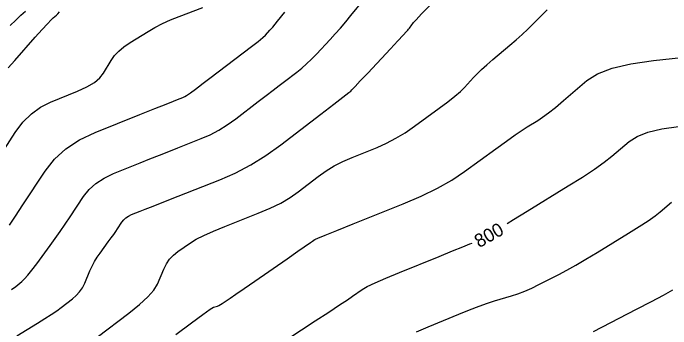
# Model space of a CAD drawing. Extents: x 2082232 to 2083549, y 592624 to 593832.
# Drawn here: x 2083457.76 to 2083492.17, y 592933.25 to 592949.78 of the extents above; entities that cross this region are included whole.
import ezdxf

# ---------------------------------------------------------------- set-up
doc = ezdxf.new("R2010")
doc.units = 0
doc.layers.add('DT_X_Contour_Major', color=7, linetype='Continuous')
doc.layers.add('DT_X_Contour_Minor', color=7, linetype='Continuous')

msp = doc.modelspace()

# ---------------------------------------------------------------- linework, layer by layer
at = {"layer": 'DT_X_Contour_Major'}
for points in [[(2083457.569, 592938.681), (2083457.879, 592939.147), (2083458.272, 592939.743), (2083459.432, 592941.505), (2083459.922, 592942.128), (2083460.523, 592942.673), (2083461.234, 592943.141), (2083462.056, 592943.532), (2083464.396, 592944.471), (2083465.177, 592944.785), (2083465.764, 592945.02), (2083466.158, 592945.178), (2083466.359, 592945.258), (2083466.636, 592945.367), (2083466.74, 592945.413), (2083466.842, 592945.467), (2083466.944, 592945.53), (2083467.044, 592945.602), (2083467.309, 592945.806), (2083467.457, 592945.919), (2083467.704, 592946.106), (2083468.048, 592946.368), (2083468.49, 592946.703), (2083469.798, 592947.697), (2083470.239, 592948.035), (2083470.579, 592948.303), (2083470.819, 592948.503), (2083470.959, 592948.633), (2083471.197, 592948.887), (2083471.344, 592949.055), (2083471.603, 592949.367), (2083471.976, 592949.824)], [(2083483.603, 592938.767), (2083483.943, 592938.977), (2083484.657, 592939.416), (2083486.804, 592940.729), (2083487.55, 592941.196), (2083488.18, 592941.612), (2083488.694, 592941.977), (2083489.091, 592942.291), (2083489.993, 592943.061), (2083490.409, 592943.327), (2083490.977, 592943.545), (2083491.698, 592943.717), (2083492.573, 592943.842)], [(2083471.469, 592932.292), (2083473.569, 592933.662), (2083474.282, 592934.128), (2083474.846, 592934.498), (2083475.259, 592934.773), (2083475.524, 592934.953), (2083476.029, 592935.303), (2083476.292, 592935.458), (2083476.703, 592935.658), (2083477.262, 592935.906), (2083477.97, 592936.199), (2083480.053, 592937.043), (2083480.753, 592937.327), (2083481.291, 592937.545), (2083481.666, 592937.697), (2083481.779, 592937.742)]]:
    msp.add_lwpolyline(points, dxfattribs=at)
at = {"layer": 'DT_X_Contour_Minor'}
for points in [[(2083457.686, 592935.301), (2083457.897, 592935.462), (2083458.222, 592935.729), (2083458.361, 592935.862), (2083458.537, 592936.06), (2083458.748, 592936.322), (2083458.995, 592936.65), (2083459.702, 592937.609), (2083459.966, 592937.973), (2083460.229, 592938.346), (2083460.491, 592938.728), (2083460.751, 592939.118), (2083461.443, 592940.17), (2083461.736, 592940.541), (2083462.095, 592940.867), (2083462.519, 592941.146), (2083463.01, 592941.379), (2083464.406, 592941.94), (2083464.922, 592942.147), (2083465.422, 592942.346), (2083465.907, 592942.539), (2083466.376, 592942.724), (2083467.605, 592943.208), (2083468.064, 592943.409), (2083468.517, 592943.649), (2083468.965, 592943.929), (2083469.408, 592944.247), (2083470.583, 592945.149), (2083471, 592945.468), (2083471.367, 592945.749), (2083471.686, 592945.993), (2083471.957, 592946.198), (2083472.613, 592946.696), (2083472.861, 592946.895), (2083473.115, 592947.119), (2083473.374, 592947.366), (2083473.638, 592947.639), (2083474.349, 592948.397), (2083474.617, 592948.689), (2083474.888, 592948.996), (2083475.162, 592949.319), (2083475.44, 592949.657), (2083476.183, 592950.579)], [(2083456.855, 592941.982), (2083457.876, 592943.533), (2083458.277, 592944.068), (2083458.717, 592944.512), (2083459.195, 592944.865), (2083459.71, 592945.125), (2083461.137, 592945.698), (2083461.623, 592945.918), (2083462.012, 592946.147), (2083462.304, 592946.385), (2083462.499, 592946.633), (2083462.89, 592947.307), (2083463.061, 592947.555), (2083463.285, 592947.794), (2083463.559, 592948.024), (2083463.884, 592948.245), (2083464.82, 592948.821), (2083465.185, 592949.032), (2083465.578, 592949.234), (2083465.999, 592949.426), (2083466.448, 592949.609), (2083467.684, 592950.083)], [(2083457.959, 592932.882), (2083459.038, 592933.544), (2083459.42, 592933.782), (2083459.754, 592933.999), (2083460.042, 592934.195), (2083460.283, 592934.37), (2083460.863, 592934.81), (2083461.066, 592934.985), (2083461.241, 592935.18), (2083461.388, 592935.396), (2083461.506, 592935.632), (2083461.782, 592936.289), (2083461.893, 592936.532), (2083462.018, 592936.768), (2083462.158, 592936.997), (2083462.311, 592937.218), (2083462.74, 592937.8), (2083462.891, 592938.007), (2083463.024, 592938.192), (2083463.136, 592938.353), (2083463.23, 592938.493), (2083463.455, 592938.834), (2083463.55, 592938.955), (2083463.666, 592939.06), (2083463.804, 592939.151), (2083463.963, 592939.227), (2083464.417, 592939.409), (2083464.668, 592939.509), (2083465.081, 592939.672), (2083465.656, 592939.899), (2083466.393, 592940.19), (2083468.574, 592941.049), (2083469.387, 592941.405), (2083470.192, 592941.832), (2083470.987, 592942.327), (2083471.773, 592942.892), (2083473.858, 592944.492), (2083474.542, 592945.017), (2083475.325, 592945.618), (2083475.424, 592945.694), (2083475.427, 592945.696), (2083475.483, 592945.756), (2083475.651, 592945.934), (2083475.928, 592946.23), (2083476.317, 592946.645), (2083477.501, 592947.907), (2083477.891, 592948.323), (2083478.174, 592948.626), (2083478.349, 592948.814), (2083478.417, 592948.889), (2083478.455, 592948.936), (2083478.474, 592948.96), (2083478.501, 592948.997), (2083478.537, 592949.046), (2083478.582, 592949.108), (2083478.712, 592949.29), (2083478.842, 592949.436), (2083479.133, 592949.74), (2083479.585, 592950.2)], [(2083462.16, 592932.808), (2083463.822, 592934.067), (2083464.382, 592934.517), (2083464.818, 592934.921), (2083465.128, 592935.28), (2083465.313, 592935.594), (2083465.64, 592936.37), (2083465.779, 592936.646), (2083465.948, 592936.893), (2083466.15, 592937.11), (2083466.382, 592937.297), (2083467.045, 592937.756), (2083467.343, 592937.939), (2083467.743, 592938.143), (2083468.244, 592938.369), (2083468.847, 592938.615), (2083470.587, 592939.301), (2083471.207, 592939.563), (2083471.763, 592939.837), (2083472.254, 592940.122), (2083472.68, 592940.419), (2083473.73, 592941.225), (2083474.136, 592941.514), (2083474.566, 592941.777), (2083475.02, 592942.014), (2083475.498, 592942.225), (2083476.805, 592942.752), (2083477.295, 592942.969), (2083477.784, 592943.225), (2083478.273, 592943.52), (2083478.76, 592943.854), (2083480.06, 592944.798), (2083480.508, 592945.132), (2083480.877, 592945.425), (2083481.169, 592945.678), (2083481.382, 592945.891), (2083481.846, 592946.404), (2083482.04, 592946.608), (2083482.274, 592946.834), (2083482.548, 592947.082), (2083482.862, 592947.352), (2083483.753, 592948.103), (2083484.079, 592948.384), (2083484.391, 592948.663), (2083484.689, 592948.941), (2083484.971, 592949.218), (2083485.706, 592949.955)], [(2083457.502, 592946.909), (2083457.855, 592947.308), (2083458.923, 592948.519), (2083459.282, 592948.923), (2083459.557, 592949.227), (2083459.748, 592949.43), (2083459.855, 592949.534), (2083460.03, 592949.676), (2083460.104, 592949.744), (2083460.196, 592949.843)], [(2083457.616, 592949.125), (2083457.897, 592949.415), (2083458.162, 592949.667), (2083458.409, 592949.88)], [(2083466.282, 592932.947), (2083467.096, 592933.56), (2083467.693, 592934.003), (2083468.074, 592934.275), (2083468.239, 592934.376), (2083468.389, 592934.419), (2083468.451, 592934.441), (2083468.523, 592934.475), (2083468.605, 592934.521), (2083468.697, 592934.579), (2083468.957, 592934.748), (2083469.122, 592934.859), (2083469.42, 592935.063), (2083469.851, 592935.361), (2083470.416, 592935.752), (2083472.1, 592936.921), (2083472.656, 592937.307), (2083473.315, 592937.764), (2083473.418, 592937.836), (2083473.492, 592937.887), (2083473.517, 592937.904), (2083473.536, 592937.917), (2083473.549, 592937.925), (2083473.556, 592937.929), (2083473.567, 592937.933), (2083473.57, 592937.935), (2083473.574, 592937.936), (2083473.577, 592937.938), (2083473.58, 592937.94), (2083473.586, 592937.945), (2083473.711, 592937.996), (2083474.081, 592938.146), (2083474.696, 592938.394), (2083475.556, 592938.741), (2083478.177, 592939.797), (2083479.114, 592940.2), (2083479.958, 592940.615), (2083480.711, 592941.042), (2083481.371, 592941.482), (2083483.01, 592942.672), (2083483.574, 592943.079), (2083484.037, 592943.406), (2083484.399, 592943.654), (2083484.66, 592943.822), (2083485.222, 592944.166), (2083485.464, 592944.328), (2083485.767, 592944.554), (2083486.132, 592944.847), (2083486.559, 592945.204), (2083487.779, 592946.245), (2083488.34, 592946.604), (2083489.108, 592946.899), (2083490.083, 592947.131), (2083491.265, 592947.3), (2083494.693, 592947.665)], [(2083478.868, 592933.085), (2083479.479, 592933.36), (2083481.079, 592934.017), (2083481.646, 592934.244), (2083482.146, 592934.435), (2083482.579, 592934.589), (2083482.945, 592934.706), (2083483.833, 592934.968), (2083484.173, 592935.079), (2083484.527, 592935.215), (2083484.894, 592935.377), (2083485.275, 592935.564), (2083486.308, 592936.096), (2083486.725, 592936.318), (2083487.197, 592936.584), (2083487.727, 592936.894), (2083488.314, 592937.248), (2083489.953, 592938.251), (2083490.519, 592938.603), (2083490.985, 592938.909), (2083491.353, 592939.167), (2083491.622, 592939.378), (2083492.208, 592939.877)], [(2083488.127, 592933.11), (2083490.383, 592934.273), (2083491.159, 592934.676), (2083491.793, 592935.013), (2083492.287, 592935.284)]]:
    msp.add_lwpolyline(points, dxfattribs=at)

# ---------------------------------------------------------------- texts
at = {"layer": 'DT_X_Contour_Major'}
msp.add_text('800', height=0.7, rotation=29.3332, dxfattribs=at).set_placement((2083482.144, 592937.469))

doc.saveas('drawing.dxf')
